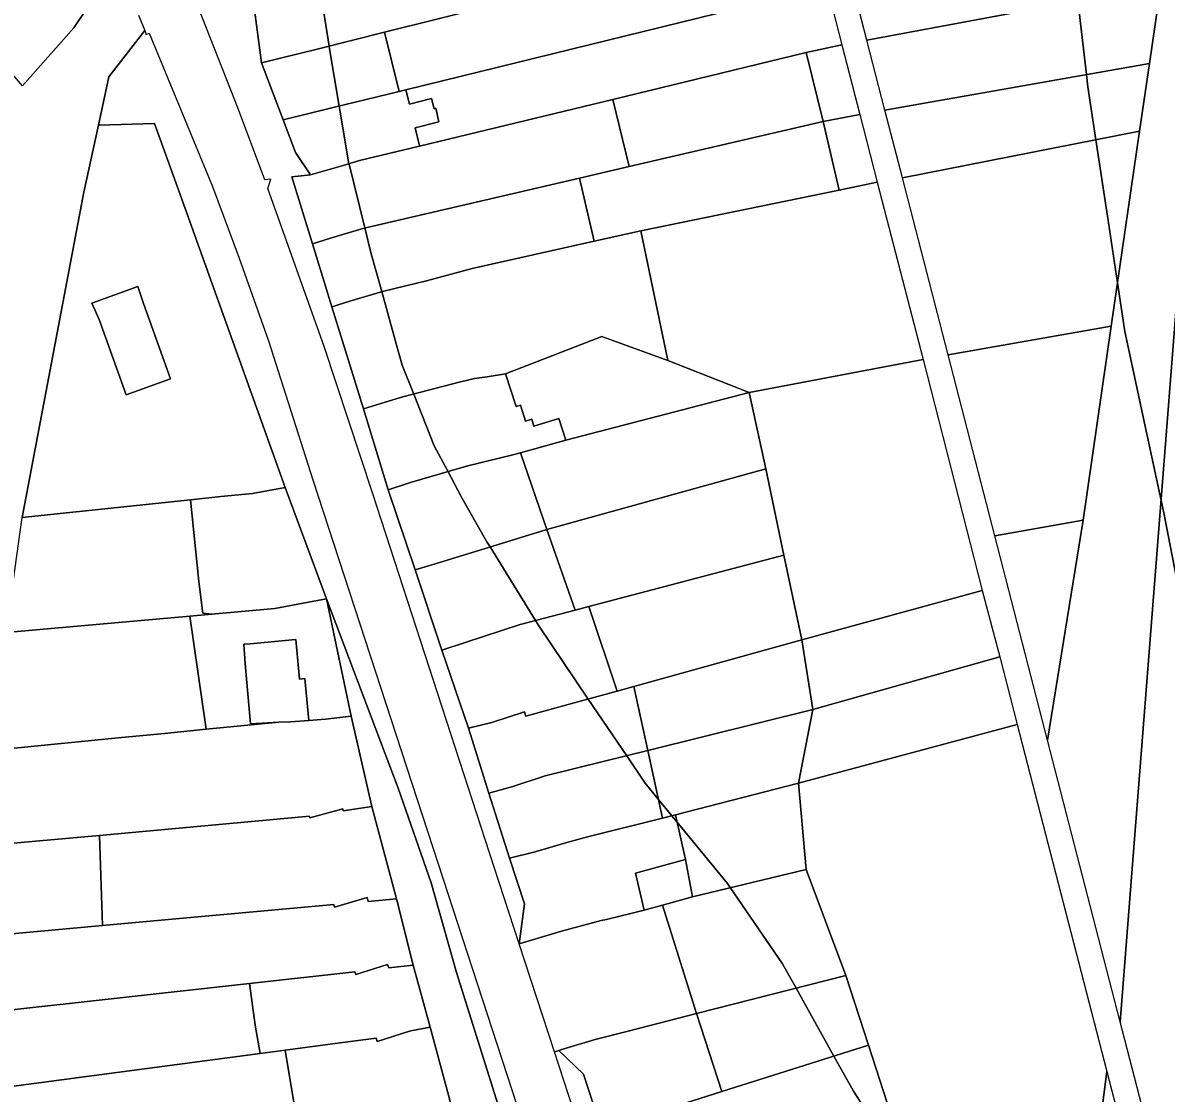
# Model space of a CAD drawing. Extents: x -521939 to -516426, y -1197857 to -1189551.
# Drawn here: x -520323.9 to -520122.3, y -1190897.4 to -1190708.6 of the extents above; entities that cross this region are included whole.
import ezdxf

# ---------------------------------------------------------------- set-up
doc = ezdxf.new("R2010")
doc.units = 0
for name, color, linetype in [('95560013', 7, 'Continuous'), ('95590013', 7, 'Continuous'), ('95610013', 7, 'Continuous'), ('95630013', 7, 'Continuous'), ('95640013', 7, 'Continuous'), ('95660013', 7, 'Continuous')]:
    doc.layers.add(name, color=color, linetype=linetype)

msp = doc.modelspace()

# ---------------------------------------------------------------- linework, layer by layer
at = {"layer": '95560013'}
for points in [[(-520110.38, -1190629.91), (-520102.91, -1190629.55), (-520106.32, -1190772.54), (-520110.62, -1190952.85), (-520118.11, -1190932.22), (-520130.36, -1190884.81), (-520116.49, -1190707.86)], [(-520125.23, -1190715.79), (-520123.23, -1190701.94), (-520122.3, -1190687.8), (-520121.42, -1190676.82), (-520120.1, -1190654.79), (-520119.66, -1190639.68), (-520119.46, -1190630.32), (-520110.38, -1190629.91), (-520116.49, -1190707.86), (-520130.36, -1190884.81), (-520143.17, -1190835.12), (-520136.9, -1190796.3), (-520131.94, -1190762.09), (-520126.96, -1190727.73)], [(-520281.82, -1190715.67), (-520284.45, -1190695.5), (-520190.1, -1190671.19), (-520184.89, -1190691.51), (-520260.14, -1190710.27), (-520271.79, -1190713.18)], [(-520122.3, -1190687.8), (-520123.23, -1190701.94), (-520175.07, -1190711.67), (-520177.82, -1190700.89)], [(-520184.89, -1190691.51), (-520182.14, -1190702.16), (-520256.35, -1190720.4), (-520257.54, -1190720.69), (-520260.14, -1190710.27)], [(-520123.23, -1190701.94), (-520125.23, -1190715.79), (-520171.9, -1190723.98), (-520175.07, -1190711.67)], [(-520185.74, -1190713.85), (-520179.47, -1190712.51), (-520176.29, -1190724.77), (-520182.74, -1190726)], [(-520125.23, -1190715.79), (-520126.96, -1190727.73), (-520168.76, -1190735.95), (-520171.9, -1190723.98)], [(-520176.29, -1190724.77), (-520173.21, -1190736.7), (-520179.93, -1190738.09), (-520182.74, -1190726)], [(-520168.76, -1190735.95), (-520126.96, -1190727.73), (-520131.94, -1190762.09), (-520160.7, -1190767.16)], [(-520214.93, -1190745.28), (-520179.93, -1190738.09), (-520173.21, -1190736.7), (-520165.15, -1190767.99), (-520195.82, -1190773.79), (-520210.17, -1190768.14)], [(-520131.94, -1190762.09), (-520136.9, -1190796.3), (-520152.5, -1190799.08), (-520160.7, -1190767.16)], [(-520152.5, -1190799.08), (-520136.9, -1190796.3), (-520143.17, -1190835.12)], [(-520154.72, -1190808.75), (-520151.61, -1190820.43), (-520184.56, -1190829.71), (-520186.5, -1190817.43)], [(-520184.56, -1190829.71), (-520151.61, -1190820.43), (-520148.53, -1190832.37), (-520187.09, -1190842.73)]]:
    msp.add_lwpolyline(points, close=True, dxfattribs=at)
at = {"layer": '95590013'}
for points in [[(-520253.94, -1190730.34), (-520253.96, -1190730.27), (-520254.71, -1190727.14), (-520250.52, -1190726.08), (-520251.09, -1190723.68), (-520251.38, -1190723.75), (-520251.83, -1190721.94), (-520255.73, -1190722.92), (-520256.35, -1190720.4), (-520182.14, -1190702.16), (-520179.47, -1190712.51), (-520185.74, -1190713.85), (-520219.87, -1190722.1)], [(-520219.87, -1190722.1), (-520185.74, -1190713.85), (-520182.74, -1190726), (-520217, -1190733.95)], [(-520223.14, -1190747.12), (-520225.73, -1190735.98), (-520217, -1190733.95), (-520182.74, -1190726), (-520179.93, -1190738.09), (-520214.93, -1190745.28)], [(-520229.38, -1190778.37), (-520233.78, -1190779.71), (-520234.13, -1190778.53), (-520235.28, -1190778.86), (-520235.79, -1190777.13), (-520236.14, -1190776.03), (-520236.92, -1190776.28), (-520238.77, -1190770.51), (-520221.8, -1190763.91), (-520210.17, -1190768.14), (-520195.82, -1190773.79), (-520228.17, -1190782.19)], [(-520236.17, -1190784.44), (-520228.17, -1190782.19), (-520195.82, -1190773.79), (-520192.9, -1190787.25), (-520231.49, -1190797.94)], [(-520189.71, -1190802.47), (-520224.09, -1190811.53), (-520226.51, -1190812.17), (-520231.49, -1190797.94), (-520192.9, -1190787.25)], [(-520290.61, -1190812.92), (-520294.49, -1190813.27), (-520326.88, -1190816.15), (-520324.02, -1190795.87), (-520294.37, -1190792.71), (-520292.85, -1190807.12), (-520292.16, -1190812.73)], [(-520219.12, -1190826.46), (-520224.09, -1190811.53), (-520189.71, -1190802.47), (-520186.5, -1190817.43), (-520216.15, -1190825.64)], [(-520325.95, -1190836.56), (-520329.11, -1190836.87), (-520326.88, -1190816.15), (-520294.49, -1190813.27), (-520291.58, -1190833.2), (-520298.93, -1190833.92), (-520307.11, -1190834.72)], [(-520213.7, -1190836.95), (-520216.15, -1190825.64), (-520186.5, -1190817.43), (-520184.56, -1190829.71)], [(-520208.82, -1190848.29), (-520211.11, -1190848.86), (-520213.7, -1190836.95), (-520184.56, -1190829.71), (-520187.09, -1190842.73)], [(-520207.03, -1190856.18), (-520208.82, -1190848.29), (-520187.09, -1190842.73), (-520185.78, -1190857.9), (-520205.79, -1190862.72)], [(-520309.88, -1190867.81), (-520327.81, -1190869.44), (-520326.9, -1190853.42), (-520310.41, -1190851.91)], [(-520205.12, -1190883.35), (-520211.1, -1190864.21), (-520205.79, -1190862.72), (-520185.78, -1190857.9), (-520178.77, -1190876.6)], [(-520200.61, -1190897.09), (-520205.12, -1190883.35), (-520178.77, -1190876.6), (-520174.75, -1190888.89)], [(-520282.04, -1190890.36), (-520326.85, -1190896.32), (-520328.57, -1190882.98), (-520283.93, -1190878.04), (-520282.91, -1190885.37)], [(-520275.37, -1190903.62), (-520278.27, -1190904.01), (-520289, -1190905.45), (-520324.81, -1190909.83), (-520324.17, -1190914.08), (-520378.81, -1190921.62), (-520384.79, -1190904.6), (-520377.57, -1190903.54), (-520330.14, -1190896.79), (-520326.85, -1190896.32), (-520282.04, -1190890.36), (-520277.67, -1190889.78)], [(-520203.73, -1190908.02), (-520205.45, -1190908.58), (-520208.39, -1190899.56), (-520200.61, -1190897.09), (-520174.75, -1190888.89), (-520170.2, -1190903.06), (-520195.9, -1190911.35), (-520217.11, -1190918.22), (-520221.78, -1190903.95), (-520218.12, -1190902.75), (-520214.37, -1190914.24), (-520202.92, -1190910.5)]]:
    msp.add_lwpolyline(points, close=True, dxfattribs=at)
at = {"layer": '95610013'}
for points in [[(-520165.15, -1190767.99), (-520154.72, -1190808.75), (-520186.5, -1190817.43), (-520189.71, -1190802.47), (-520192.9, -1190787.25), (-520195.82, -1190773.79)], [(-520132.72, -1190893.53), (-520144.26, -1190983.08), (-520149.48, -1190967.38), (-520154.54, -1190951.95), (-520160.67, -1190933.26), (-520165.54, -1190917.99), (-520166.97, -1190913.13), (-520170.2, -1190903.06), (-520174.75, -1190888.89), (-520178.77, -1190876.6), (-520185.78, -1190857.9), (-520187.09, -1190842.73), (-520148.53, -1190832.37)], [(-520140.34, -1190999.22), (-520140.38, -1190994.99), (-520144.26, -1190983.08), (-520132.72, -1190893.53), (-520124.37, -1190925.82), (-520125.17, -1191001.18), (-520140.24, -1191005.63)]]:
    msp.add_lwpolyline(points, close=True, dxfattribs=at)
at = {"layer": '95630013'}
for points in [[(-520323.95, -1190719.72), (-520314.93, -1190709.47), (-520310.7, -1190703.15)], [(-520303.5, -1190707.28), (-520302.42, -1190709.94), (-520308.72, -1190718.11), (-520310.59, -1190726.63), (-520313.16, -1190738.47), (-520324.02, -1190795.87)]]:
    msp.add_lwpolyline(points, dxfattribs=at)
at = {"layer": '95640013'}
for points in [[(-520505.39, -1190787.53), (-520471.38, -1190769.62), (-520415.61, -1190741.57), (-520386.14, -1190726.13), (-520324.46, -1190693.89), (-520313.81, -1190690.05), (-520311.54, -1190694.38), (-520308.79, -1190700.97), (-520310.7, -1190703.15), (-520314.93, -1190709.47), (-520323.95, -1190719.72), (-520330.69, -1190711.95), (-520337.94, -1190716.53), (-520347.53, -1190720.51), (-520429.7, -1190757.81), (-520488.55, -1190788.82), (-520501.34, -1190797.6), (-520522.25, -1190811.26)], [(-520284.45, -1190695.5), (-520281.82, -1190715.67), (-520278, -1190725.72), (-520275.82, -1190731.46), (-520273.18, -1190735.42), (-520276.48, -1190735.78), (-520272.84, -1190747.57), (-520269.42, -1190758.67), (-520263.86, -1190776.71), (-520259.46, -1190790.98), (-520254.71, -1190805.08), (-520249.99, -1190819.22), (-520245.31, -1190833.02), (-520241.74, -1190844.48), (-520238.06, -1190855.91), (-520235.43, -1190864), (-520236.36, -1190871.04), (-520240.76, -1190857.54), (-520262.17, -1190791.69), (-520270.77, -1190765.71), (-520280.68, -1190737.8), (-520280.2, -1190736.19), (-520281.23, -1190736.32), (-520285.87, -1190723.9), (-520295.08, -1190700.37)], [(-520285.87, -1190723.9), (-520295.08, -1190700.37), (-520294.01, -1190699.91), (-520293.63, -1190700.88)], [(-520182.14, -1190702.16), (-520179.47, -1190712.51)], [(-520175.07, -1190711.67), (-520177.82, -1190700.89)], [(-520303.5, -1190707.28), (-520302.42, -1190709.94)], [(-520229.89, -1190931.91), (-520247.44, -1190876.11), (-520251.87, -1190860.26), (-520257.74, -1190843.6), (-520270.37, -1190810.19), (-520277.63, -1190790.53), (-520296.43, -1190738.23), (-520300.71, -1190726.33), (-520310.59, -1190726.63), (-520308.72, -1190718.11), (-520302.42, -1190709.94), (-520302.14, -1190710.64), (-520301.61, -1190710.41), (-520290.46, -1190737.48), (-520285.79, -1190750.09), (-520280.58, -1190764.7), (-520272.75, -1190789.2), (-520249.8, -1190859.62), (-520211.72, -1190976.35)], [(-520302.42, -1190709.94), (-520302.14, -1190710.64)], [(-520302.14, -1190710.64), (-520301.61, -1190710.41), (-520290.46, -1190737.48), (-520285.79, -1190750.09), (-520280.58, -1190764.7), (-520272.75, -1190789.2)], [(-520171.9, -1190723.98), (-520175.07, -1190711.67)], [(-520179.47, -1190712.51), (-520176.29, -1190724.77)], [(-520280.2, -1190736.19), (-520281.23, -1190736.32), (-520285.87, -1190723.9)], [(-520168.76, -1190735.95), (-520171.9, -1190723.98)], [(-520176.29, -1190724.77), (-520173.21, -1190736.7)], [(-520280.68, -1190737.8), (-520280.2, -1190736.19)], [(-520160.7, -1190767.16), (-520168.76, -1190735.95)], [(-520262.17, -1190791.69), (-520270.77, -1190765.71), (-520280.68, -1190737.8)], [(-520173.21, -1190736.7), (-520165.15, -1190767.99)], [(-520165.15, -1190767.99), (-520154.72, -1190808.75)], [(-520152.5, -1190799.08), (-520160.7, -1190767.16)], [(-520272.75, -1190789.2), (-520249.8, -1190859.62), (-520211.72, -1190976.35), (-520207.32, -1190993.25), (-520204.26, -1191006.85), (-520195.92, -1191032.27)], [(-520240.76, -1190857.54), (-520262.17, -1190791.69)], [(-520143.17, -1190835.12), (-520152.5, -1190799.08)], [(-520154.72, -1190808.75), (-520151.61, -1190820.43)], [(-520248.44, -1190899.28), (-520252.06, -1190885.74), (-520255.08, -1190874.8), (-520258.02, -1190863.1), (-520262.38, -1190846.82), (-520266.01, -1190830.88), (-520270.37, -1190810.19), (-520257.74, -1190843.6), (-520251.87, -1190860.26), (-520247.44, -1190876.11), (-520229.89, -1190931.91)], [(-520151.61, -1190820.43), (-520148.53, -1190832.37)], [(-520148.53, -1190832.37), (-520132.72, -1190893.53)], [(-520130.36, -1190884.81), (-520143.17, -1190835.12)], [(-520236.36, -1190871.04), (-520240.76, -1190857.54)], [(-520230.16, -1190890.07), (-520236.36, -1190871.04)], [(-520118.11, -1190932.22), (-520130.36, -1190884.81)], [(-520182.63, -1191035.95), (-520230.16, -1190890.07), (-520229.39, -1190889.84), (-520225.02, -1190894.03), (-520221.78, -1190903.95)], [(-520182.63, -1191035.95), (-520230.16, -1190890.07)], [(-520132.72, -1190893.53), (-520124.37, -1190925.82)]]:
    msp.add_lwpolyline(points, dxfattribs=at)
for points in [[(-520281.82, -1190715.67), (-520271.79, -1190713.18), (-520260.14, -1190710.27), (-520257.54, -1190720.69), (-520269.21, -1190723.56), (-520278, -1190725.72)], [(-520273.18, -1190735.42), (-520275.82, -1190731.46), (-520278, -1190725.72), (-520269.21, -1190723.56), (-520257.54, -1190720.69), (-520256.35, -1190720.4), (-520255.73, -1190722.92), (-520251.83, -1190721.94), (-520251.38, -1190723.75), (-520251.09, -1190723.68), (-520250.52, -1190726.08), (-520254.71, -1190727.14), (-520253.96, -1190730.27), (-520253.94, -1190730.34), (-520264.52, -1190732.9), (-520267.42, -1190733.74)], [(-520272.84, -1190747.57), (-520276.48, -1190735.78), (-520273.18, -1190735.42), (-520267.42, -1190733.74), (-520264.52, -1190732.9), (-520253.94, -1190730.34), (-520219.87, -1190722.1), (-520217, -1190733.95), (-520225.73, -1190735.98), (-520263.93, -1190744.86), (-520269.65, -1190746.6)], [(-520294.37, -1190792.71), (-520324.02, -1190795.87), (-520313.16, -1190738.47), (-520310.59, -1190726.63), (-520300.71, -1190726.33), (-520296.43, -1190738.23), (-520277.63, -1190790.53), (-520283.42, -1190791.6), (-520288.97, -1190792.14)], [(-520266.27, -1190757.72), (-520269.42, -1190758.67), (-520272.84, -1190747.57), (-520269.65, -1190746.6), (-520263.93, -1190744.86), (-520225.73, -1190735.98), (-520223.14, -1190747.12), (-520244.69, -1190751.96), (-520252.71, -1190754.11), (-520260.5, -1190755.97)], [(-520269.42, -1190758.67), (-520266.27, -1190757.72), (-520260.5, -1190755.97), (-520252.71, -1190754.11), (-520244.69, -1190751.96), (-520223.14, -1190747.12), (-520214.93, -1190745.28), (-520210.17, -1190768.14), (-520221.8, -1190763.91), (-520238.77, -1190770.51), (-520242, -1190771.01), (-520244.26, -1190771.32), (-520246.74, -1190771.93), (-520256.9, -1190774.58), (-520260.01, -1190775.53), (-520263.86, -1190776.71)], [(-520311.74, -1190758.04), (-520310.46, -1190760.93), (-520305.72, -1190774.2), (-520297.9, -1190771.4), (-520302.66, -1190758.12), (-520303.65, -1190755.12)], [(-520311.74, -1190758.04), (-520303.65, -1190755.12), (-520302.66, -1190758.12), (-520297.9, -1190771.4), (-520305.72, -1190774.2), (-520310.46, -1190760.93)], [(-520228.17, -1190782.19), (-520236.17, -1190784.44), (-520237.5, -1190784.81), (-520245.69, -1190786.79), (-520246.65, -1190787.06), (-520255.37, -1190789.64), (-520259.46, -1190790.98), (-520263.86, -1190776.71), (-520260.01, -1190775.53), (-520256.9, -1190774.58), (-520246.74, -1190771.93), (-520244.26, -1190771.32), (-520242, -1190771.01), (-520238.77, -1190770.51), (-520236.92, -1190776.28), (-520236.14, -1190776.03), (-520235.79, -1190777.13), (-520235.28, -1190778.86), (-520234.13, -1190778.53), (-520233.78, -1190779.71), (-520229.38, -1190778.37)], [(-520254.71, -1190805.08), (-520259.46, -1190790.98), (-520255.37, -1190789.64), (-520246.65, -1190787.06), (-520245.69, -1190786.79), (-520237.5, -1190784.81), (-520236.17, -1190784.44), (-520231.49, -1190797.94), (-520241.04, -1190800.88), (-520250.6, -1190803.82)], [(-520279.46, -1190811.92), (-520290.61, -1190812.92), (-520292.16, -1190812.73), (-520292.85, -1190807.12), (-520294.37, -1190792.71), (-520288.97, -1190792.14), (-520283.42, -1190791.6), (-520277.63, -1190790.53), (-520270.37, -1190810.19), (-520273.53, -1190810.79)], [(-520249.99, -1190819.22), (-520254.71, -1190805.08), (-520250.6, -1190803.82), (-520241.04, -1190800.88), (-520231.49, -1190797.94), (-520226.51, -1190812.17), (-520236.18, -1190814.72), (-520245.9, -1190817.89)], [(-520273.46, -1190831.64), (-520274.15, -1190824.26), (-520275.11, -1190824.34), (-520275.78, -1190817.38), (-520283.81, -1190818.12), (-520284.96, -1190818.21), (-520284.72, -1190821.66), (-520283.79, -1190832.24), (-520278.76, -1190831.94), (-520291.58, -1190833.2), (-520294.49, -1190813.27), (-520290.61, -1190812.92), (-520279.46, -1190811.92), (-520273.53, -1190810.79), (-520270.37, -1190810.19), (-520266.01, -1190830.88), (-520270.52, -1190831.41)], [(-520235.22, -1190830.91), (-520235.46, -1190830.15), (-520241.17, -1190832.01), (-520245.31, -1190833.02), (-520249.99, -1190819.22), (-520245.9, -1190817.89), (-520236.18, -1190814.72), (-520226.51, -1190812.17), (-520224.09, -1190811.53), (-520219.12, -1190826.46), (-520226.66, -1190828.54)], [(-520278.76, -1190831.94), (-520283.79, -1190832.24), (-520284.72, -1190821.66), (-520284.96, -1190818.21), (-520283.81, -1190818.12), (-520275.78, -1190817.38), (-520275.11, -1190824.34), (-520274.15, -1190824.26), (-520273.46, -1190831.64), (-520276.72, -1190831.9)], [(-520231.79, -1190841.43), (-520237.5, -1190843.29), (-520241.74, -1190844.48), (-520245.31, -1190833.02), (-520241.17, -1190832.01), (-520235.46, -1190830.15), (-520235.22, -1190830.91), (-520226.66, -1190828.54), (-520219.12, -1190826.46), (-520216.15, -1190825.64), (-520213.7, -1190836.95), (-520221.57, -1190838.9)], [(-520273.29, -1190848.8), (-520273.37, -1190848.51), (-520310.41, -1190851.91), (-520326.9, -1190853.42), (-520325.95, -1190836.56), (-520307.11, -1190834.72), (-520298.93, -1190833.92), (-520291.58, -1190833.2), (-520278.76, -1190831.94), (-520276.72, -1190831.9), (-520273.46, -1190831.64), (-520270.52, -1190831.41), (-520266.01, -1190830.88), (-520262.38, -1190846.82), (-520267.39, -1190847.59), (-520267.5, -1190847.21)], [(-520233.58, -1190854.81), (-520238.06, -1190855.91), (-520241.74, -1190844.48), (-520237.5, -1190843.29), (-520231.79, -1190841.43), (-520221.57, -1190838.9), (-520213.7, -1190836.95), (-520211.11, -1190848.86), (-520224.33, -1190852.14), (-520227.97, -1190853.19)], [(-520268.94, -1190864.59), (-520269.09, -1190864.11), (-520309.88, -1190867.81), (-520310.41, -1190851.91), (-520273.37, -1190848.51), (-520273.29, -1190848.8), (-520267.5, -1190847.21), (-520267.39, -1190847.59), (-520262.38, -1190846.82), (-520258.02, -1190863.1), (-520262.98, -1190863.56), (-520263.2, -1190862.84)], [(-520238.06, -1190855.91), (-520233.58, -1190854.81), (-520227.97, -1190853.19), (-520224.33, -1190852.14), (-520211.11, -1190848.86), (-520208.82, -1190848.29), (-520207.03, -1190856.18), (-520215.85, -1190858.55), (-520214.33, -1190865.12), (-520220.98, -1190866.72), (-520221.93, -1190866.95), (-520228.9, -1190868.83), (-520234.64, -1190870.53), (-520236.36, -1190871.04), (-520235.43, -1190864)], [(-520214.33, -1190865.12), (-520215.85, -1190858.55), (-520207.03, -1190856.18), (-520205.79, -1190862.72), (-520211.1, -1190864.21)], [(-520328.57, -1190882.98), (-520327.81, -1190869.44), (-520309.88, -1190867.81), (-520269.09, -1190864.11), (-520268.94, -1190864.59), (-520263.2, -1190862.84), (-520262.98, -1190863.56), (-520258.02, -1190863.1), (-520255.08, -1190874.8), (-520259.39, -1190875.3), (-520259.6, -1190874.67), (-520265.2, -1190876.46), (-520265.35, -1190875.98), (-520283.93, -1190878.04)], [(-520228.67, -1190889.63), (-520229.39, -1190889.84), (-520230.16, -1190890.07), (-520236.36, -1190871.04), (-520234.64, -1190870.53), (-520228.9, -1190868.83), (-520221.93, -1190866.95), (-520220.98, -1190866.72), (-520214.33, -1190865.12), (-520211.1, -1190864.21), (-520205.12, -1190883.35), (-520217.16, -1190886.44), (-520222.98, -1190887.93)], [(-520282.91, -1190885.37), (-520283.93, -1190878.04), (-520265.35, -1190875.98), (-520265.2, -1190876.46), (-520259.6, -1190874.67), (-520259.39, -1190875.3), (-520255.08, -1190874.8), (-520252.06, -1190885.74), (-520255.51, -1190886.39), (-520255.71, -1190886.45), (-520261.43, -1190888.27), (-520261.61, -1190887.7), (-520267.04, -1190888.36), (-520277.67, -1190889.78), (-520282.04, -1190890.36)], [(-520208.39, -1190899.56), (-520212.42, -1190900.88), (-520218.12, -1190902.75), (-520221.78, -1190903.95), (-520225.02, -1190894.03), (-520229.39, -1190889.84), (-520228.67, -1190889.63), (-520222.98, -1190887.93), (-520217.16, -1190886.44), (-520205.12, -1190883.35), (-520200.61, -1190897.09)], [(-520251.4, -1190899.87), (-520251.59, -1190899.9), (-520258.3, -1190901.17), (-520267.29, -1190902.48), (-520275.37, -1190903.62), (-520277.67, -1190889.78), (-520267.04, -1190888.36), (-520261.61, -1190887.7), (-520261.43, -1190888.27), (-520255.71, -1190886.45), (-520255.51, -1190886.39), (-520252.06, -1190885.74), (-520248.44, -1190899.28), (-520251.31, -1190900.17)]]:
    msp.add_lwpolyline(points, close=True, dxfattribs=at)
at = {"layer": '95660013'}
for points in [[(-520149.07, -1190599.92), (-520146.37, -1190619.88), (-520145.72, -1190624.7), (-520145.57, -1190625.81), (-520144.5, -1190644.17), (-520144.23, -1190648.73), (-520142.92, -1190660.18), (-520140.5, -1190681.29), (-520139.29, -1190691.81), (-520137.82, -1190704.68), (-520136.32, -1190717.74), (-520136.07, -1190719.88), (-520134.65, -1190729.24), (-520132.62, -1190742.68), (-520130.84, -1190754.47), (-520129.54, -1190763.04), (-520126.42, -1190777.59), (-520123.15, -1190792.84), (-520122.68, -1190795.04), (-520109.47, -1190863.2)], [(-520109.47, -1190863.2), (-520122.68, -1190795.04), (-520123.15, -1190792.84), (-520126.42, -1190777.59), (-520129.54, -1190763.04), (-520130.84, -1190754.47), (-520132.62, -1190742.68), (-520134.65, -1190729.24), (-520136.07, -1190719.88), (-520136.32, -1190717.74), (-520137.82, -1190704.68), (-520139.29, -1190691.81), (-520140.5, -1190681.29), (-520142.92, -1190660.18), (-520144.23, -1190648.73), (-520144.5, -1190644.17), (-520145.57, -1190625.81), (-520145.72, -1190624.7), (-520146.37, -1190619.88), (-520149.07, -1190599.92)], [(-520172.93, -1190903.94), (-520177.39, -1190897.05), (-520180.85, -1190890.83), (-520187.53, -1190878.84), (-520189.91, -1190874.56), (-520199.16, -1190861.12), (-520199.65, -1190860.42), (-520208.54, -1190849.54), (-520209.44, -1190848.44), (-520211.84, -1190845.5), (-520214.14, -1190842.68), (-520217.4, -1190837.87), (-520224.18, -1190827.86), (-520232.91, -1190814.98), (-520233.51, -1190814.01), (-520241.52, -1190801.03), (-520242.07, -1190800.14), (-520243.79, -1190797.12), (-520246.48, -1190792.38), (-520249.04, -1190787.55), (-520251.34, -1190783.22), (-520254.98, -1190774.07), (-520257.02, -1190768.96), (-520258.06, -1190765.22), (-520260.62, -1190756.01), (-520262.47, -1190749.37), (-520263.6, -1190744.78), (-520266.38, -1190733.54), (-520266.4, -1190733.45), (-520267.93, -1190724.38), (-520268.11, -1190723.29), (-520269.88, -1190712.81), (-520269.9, -1190712.71), (-520273.09, -1190692.66)], [(-520273.09, -1190692.66), (-520269.9, -1190712.71), (-520269.88, -1190712.81), (-520268.11, -1190723.29), (-520267.93, -1190724.38), (-520266.4, -1190733.45), (-520266.38, -1190733.54), (-520263.6, -1190744.78), (-520262.47, -1190749.37), (-520260.62, -1190756.01), (-520258.06, -1190765.22), (-520257.02, -1190768.96), (-520254.98, -1190774.07), (-520251.34, -1190783.22), (-520249.04, -1190787.55), (-520246.48, -1190792.38), (-520243.79, -1190797.12), (-520242.07, -1190800.14), (-520241.52, -1190801.03), (-520233.51, -1190814.01), (-520232.91, -1190814.98), (-520224.18, -1190827.86), (-520217.4, -1190837.87), (-520214.14, -1190842.68), (-520211.84, -1190845.5), (-520209.44, -1190848.44), (-520208.54, -1190849.54), (-520199.65, -1190860.42), (-520199.16, -1190861.12), (-520189.91, -1190874.56), (-520187.53, -1190878.84), (-520180.85, -1190890.83), (-520177.39, -1190897.05), (-520172.93, -1190903.94)]]:
    msp.add_lwpolyline(points, dxfattribs=at)

doc.saveas('drawing.dxf')
